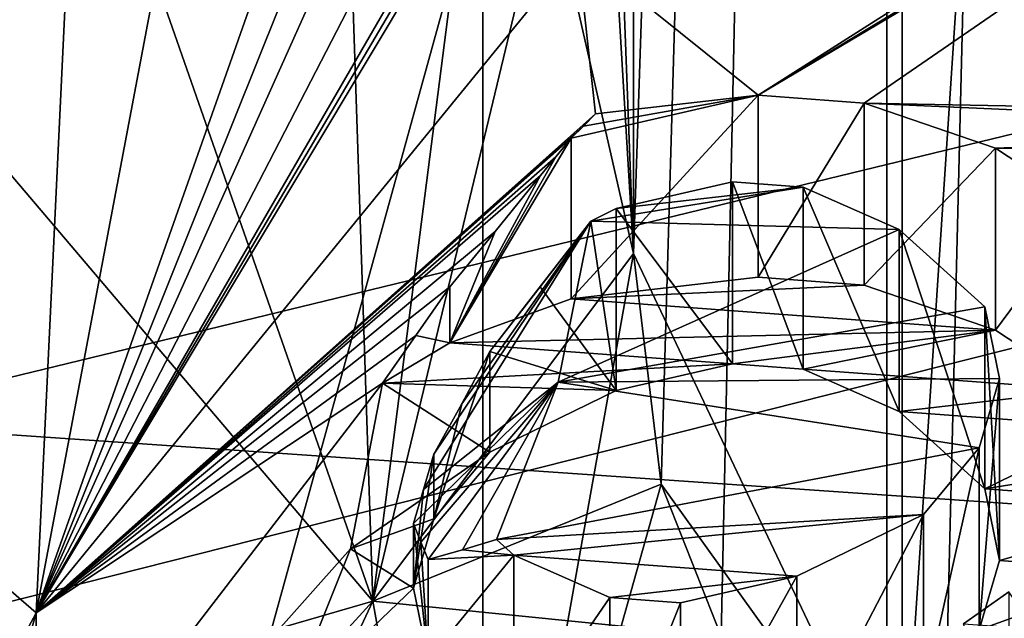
# Model space of a CAD drawing. Header units: millimetres. Extents: x -122 to 122, y -98 to 94.
# Tile 415 of 533: x 76.88 to 79.22, y -13.19 to -11.77. Entities that reach past the tile are written whole.
import ezdxf

# ---------------------------------------------------------------- set-up
doc = ezdxf.new("R2010")
doc.units = ezdxf.units.MM
doc.header["$LTSCALE"] = 26.699852
for name, color, linetype in [('1004', 7, 'CONTINUOUS'), ('1006', 7, 'CONTINUOUS'), ('1022', 7, 'CONTINUOUS'), ('1023', 7, 'CONTINUOUS'), ('1133', 7, 'CONTINUOUS'), ('1153', 7, 'CONTINUOUS'), ('1155', 7, 'CONTINUOUS'), ('1158', 7, 'CONTINUOUS'), ('1159', 7, 'CONTINUOUS'), ('1736', 7, 'CONTINUOUS'), ('1737', 7, 'CONTINUOUS'), ('189', 7, 'CONTINUOUS'), ('193', 7, 'CONTINUOUS'), ('196', 7, 'CONTINUOUS'), ('197', 7, 'CONTINUOUS'), ('198', 7, 'CONTINUOUS'), ('199', 7, 'CONTINUOUS'), ('206', 7, 'CONTINUOUS'), ('252', 7, 'CONTINUOUS'), ('253', 7, 'CONTINUOUS'), ('254', 7, 'CONTINUOUS'), ('255', 7, 'CONTINUOUS'), ('256', 7, 'CONTINUOUS'), ('257', 7, 'CONTINUOUS'), ('264', 7, 'CONTINUOUS'), ('281', 7, 'CONTINUOUS'), ('282', 7, 'CONTINUOUS'), ('283', 7, 'CONTINUOUS'), ('284', 7, 'CONTINUOUS'), ('285', 7, 'CONTINUOUS'), ('286', 7, 'CONTINUOUS'), ('287', 7, 'CONTINUOUS'), ('288', 7, 'CONTINUOUS'), ('289', 7, 'CONTINUOUS'), ('290', 7, 'CONTINUOUS'), ('291', 7, 'CONTINUOUS'), ('292', 7, 'CONTINUOUS'), ('293', 7, 'CONTINUOUS'), ('294', 7, 'CONTINUOUS'), ('295', 7, 'CONTINUOUS'), ('296', 7, 'CONTINUOUS'), ('4178', 7, 'CONTINUOUS'), ('4198', 7, 'CONTINUOUS'), ('4200', 7, 'CONTINUOUS'), ('4242', 7, 'CONTINUOUS'), ('4243', 7, 'CONTINUOUS'), ('4781', 7, 'CONTINUOUS'), ('4782', 7, 'CONTINUOUS'), ('4791', 7, 'CONTINUOUS'), ('4792', 7, 'CONTINUOUS'), ('4793', 7, 'CONTINUOUS'), ('4794', 7, 'CONTINUOUS'), ('5236', 7, 'CONTINUOUS'), ('5239', 7, 'CONTINUOUS'), ('967', 7, 'CONTINUOUS'), ('969', 7, 'CONTINUOUS')]:
    doc.layers.add(name, color=color, linetype=linetype)

msp = doc.modelspace()

# ---------------------------------------------------------------- linework, layer by layer
at = {"layer": '1004', "color": 250, "linetype": 'Continuous', "true_color": 0x323232}
for points in [[(78.9793, 0, -35.25), (78.9793, -17.625, -30.5274), (68.3207, 0, -35.25), (78.9793, 0, -35.25)], [(68.3207, 0, -35.25), (78.9793, -17.625, -30.5274), (68.3207, -17.625, -30.5274), (68.3207, 0, -35.25)]]:
    msp.add_3dface(points, dxfattribs=at)
at = {"layer": '1006', "color": 250, "linetype": 'Continuous', "true_color": 0x323232}
for points in [[(78.9793, -17.625, 30.5274), (78.9793, 0, 35.25), (68.3207, -17.625, 30.5274), (78.9793, -17.625, 30.5274)], [(68.3207, -17.625, 30.5274), (78.9793, 0, 35.25), (68.3207, 0, 35.25), (68.3207, -17.625, 30.5274)]]:
    msp.add_3dface(points, dxfattribs=at)
at = {"layer": '1022', "color": 250, "linetype": 'Continuous', "true_color": 0x323232}
for points in [[(78.9793, 0, 35.25), (78.9793, -17.625, 30.5274), (79.4123, 0, 35.5), (78.9793, 0, 35.25)], [(78.9793, -17.625, 30.5274), (79.4123, -17.75, 30.7439), (79.4123, 0, 35.5), (78.9793, -17.625, 30.5274)]]:
    msp.add_3dface(points, dxfattribs=at)
at = {"layer": '1023', "color": 250, "linetype": 'Continuous', "true_color": 0x323232}
for points in [[(78.9793, -17.625, -30.5274), (78.9793, 0, -35.25), (79.4123, -17.75, -30.7439), (78.9793, -17.625, -30.5274)], [(78.9793, 0, -35.25), (79.4123, 0, -35.5), (79.4123, -17.75, -30.7439), (78.9793, 0, -35.25)]]:
    msp.add_3dface(points, dxfattribs=at)
at = {"layer": '1133', "color": 250, "linetype": 'Continuous', "true_color": 0x323232}
for points in [[(103.1595, -13.7317, -39.9563), (103.1595, 4.0619, -42.0543), (36.8405, -13.7317, -39.9563), (103.1595, -13.7317, -39.9563)], [(36.8405, -13.7317, -39.9563), (103.1595, 4.0619, -42.0543), (36.8405, 4.0619, -42.0543), (36.8405, -13.7317, -39.9563)]]:
    msp.add_3dface(points, dxfattribs=at)
at = {"layer": '1153', "color": 250, "linetype": 'Continuous', "true_color": 0x323232}
for points in [[(78.3403, -12.3239, -49.9258), (78.2223, -9.2305, -49.2176), (78.3403, 7.2164, -50.9154), (78.3403, -12.3239, -49.9258)], [(78.2561, -10.921, -49.2668), (78.2223, -9.2305, -49.2176), (78.3403, -12.3239, -49.9258), (78.2561, -10.921, -49.2668)]]:
    msp.add_3dface(points, dxfattribs=at)
at = {"layer": '1155', "color": 250, "linetype": 'Continuous', "true_color": 0x323232}
for points in [[(78.3403, -12.3239, -49.9258), (78.3403, 7.2164, -50.9154), (78.9815, 6.8822, -52.2735), (78.3403, -12.3239, -49.9258)], [(78.3403, -12.3239, -49.9258), (78.9815, 6.8822, -52.2735), (78.9799, -13.6721, -50.9196), (78.3403, -12.3239, -49.9258)], [(78.9815, 6.8822, -52.2735), (80.3327, 6.8023, -52.8137), (78.9799, -13.6721, -50.9196), (78.9815, 6.8822, -52.2735)], [(80.3327, 6.8023, -52.8137), (80.3327, -14.0706, -51.3574), (78.9799, -13.6721, -50.9196), (80.3327, 6.8023, -52.8137)], [(78.3403, -12.3239, -49.9258), (78.9799, -13.6721, -50.9196), (78.406, -12.8725, -50.1615), (78.3403, -12.3239, -49.9258)], [(78.406, -12.8725, -50.1615), (78.9799, -13.6721, -50.9196), (78.5484, -13.2347, -50.4464), (78.406, -12.8725, -50.1615)]]:
    msp.add_3dface(points, dxfattribs=at)
at = {"layer": '1158', "color": 250, "linetype": 'Continuous', "true_color": 0x323232}
for points in [[(76.2638, -11.4382, -47.4953), (76.2299, -8.8939, -47.4232), (77.7189, -13.1509, -48.8688), (76.2638, -11.4382, -47.4953)], [(76.2299, -8.8939, -47.4232), (77.5811, -8.9908, -47.9396), (77.7189, -13.1509, -48.8688), (76.2299, -8.8939, -47.4232)], [(77.5811, -8.9908, -47.9396), (78.2223, -9.2305, -49.2176), (77.7189, -13.1509, -48.8688), (77.5811, -8.9908, -47.9396)], [(78.2223, -9.2305, -49.2176), (78.2561, -10.921, -49.2668), (77.7189, -13.1509, -48.8688), (78.2223, -9.2305, -49.2176)], [(78.2561, -10.921, -49.2668), (78.3403, -12.3239, -49.9258), (77.7189, -13.1509, -48.8688), (78.2561, -10.921, -49.2668)], [(76.3479, -13.5486, -48.4823), (76.2638, -11.4382, -47.4953), (77.7189, -13.1509, -48.8688), (76.3479, -13.5486, -48.4823)]]:
    msp.add_3dface(points, dxfattribs=at)
at = {"layer": '1159', "color": 250, "linetype": 'Continuous', "true_color": 0x323232}
for points in [[(77.7189, -13.1509, -48.8688), (78.3403, -12.3239, -49.9258), (77.9567, -14.4685, -50.0678), (77.7189, -13.1509, -48.8688)], [(78.3403, -12.3239, -49.9258), (78.406, -12.8725, -50.1615), (77.9567, -14.4685, -50.0678), (78.3403, -12.3239, -49.9258)], [(78.406, -12.8725, -50.1615), (78.5484, -13.2347, -50.4464), (77.9567, -14.4685, -50.0678), (78.406, -12.8725, -50.1615)], [(76.4794, -14.5089, -49.3619), (76.3479, -13.5486, -48.4823), (77.7189, -13.1509, -48.8688), (76.4794, -14.5089, -49.3619)], [(76.7642, -15.1961, -50.3204), (76.4794, -14.5089, -49.3619), (77.7189, -13.1509, -48.8688), (76.7642, -15.1961, -50.3204)], [(76.7642, -15.1961, -50.3204), (77.7189, -13.1509, -48.8688), (77.9567, -14.4685, -50.0678), (76.7642, -15.1961, -50.3204)]]:
    msp.add_3dface(points, dxfattribs=at)
at = {"layer": '1736', "color": 250, "linetype": 'Continuous', "true_color": 0x323232}
for points in [[(31.5, -4.939, -46.9912), (108.5, -23.625, -40.9197), (31.5, -23.625, -40.9197), (31.5, -4.939, -46.9912)], [(108.5, -4.939, -46.9912), (108.5, -23.625, -40.9197), (31.5, -4.939, -46.9912), (108.5, -4.939, -46.9912)]]:
    msp.add_3dface(points, dxfattribs=at)
at = {"layer": '1737', "color": 250, "linetype": 'Continuous', "true_color": 0x323232}
for points in [[(108.5, -5.148, -48.9802), (108.5, -24.625, -42.6518), (31.5, -5.148, -48.9802), (108.5, -5.148, -48.9802)], [(31.5, -5.148, -48.9802), (108.5, -24.625, -42.6518), (31.5, -24.625, -42.6518), (31.5, -5.148, -48.9802)]]:
    msp.add_3dface(points, dxfattribs=at)
at = {"layer": '189', "color": 7, "linetype": 'Continuous', "true_color": 0xf5f5f5}
for points in [[(78.6368, -11.9473, 77.7933), (78.8894, -11.9659, 77.8256), (80.6637, -10.7453, 75.7114), (78.6368, -11.9473, 77.7933)], [(80.3989, -10.8809, 75.9463), (78.6368, -11.9473, 77.7933), (80.6637, -10.7453, 75.7114), (80.3989, -10.8809, 75.9463)], [(78.8894, -11.9659, 77.8256), (82, -12.025, 77.9279), (80.6637, -10.7453, 75.7114), (78.8894, -11.9659, 77.8256)], [(80.1863, -10.963, 76.0885), (78.6368, -11.9473, 77.7933), (80.3989, -10.8809, 75.9463), (80.1863, -10.963, 76.0885)], [(78.2064, -11.6015, 77.1944), (78.6368, -11.9473, 77.7933), (80.1863, -10.963, 76.0885), (78.2064, -11.6015, 77.1944)], [(78.2497, -11.9919, 77.8706), (78.6368, -11.9473, 77.7933), (78.2064, -11.6015, 77.1944), (78.2497, -11.9919, 77.8706)], [(80.3329, -12.0305, 77.9374), (82, -12.025, 77.9279), (78.8894, -11.9659, 77.8256), (80.3329, -12.0305, 77.9374)], [(79.2018, -12.0733, 78.0115), (80.3329, -12.0305, 77.9374), (78.8894, -11.9659, 77.8256), (79.2018, -12.0733, 78.0115)], [(79.8875, -12.0818, 78.0263), (80.3329, -12.0305, 77.9374), (79.2018, -12.0733, 78.0115), (79.8875, -12.0818, 78.0263)], [(79.4178, -12.2156, 78.258), (79.8875, -12.0818, 78.0263), (79.2018, -12.0733, 78.0115), (79.4178, -12.2156, 78.258)], [(78.299, -12.2171, 78.2607), (78.2381, -12.2467, 78.3119), (78.7443, -12.1658, 78.1718), (78.299, -12.2171, 78.2607)], [(78.7443, -12.1658, 78.1718), (78.2381, -12.2467, 78.3119), (78.9725, -12.2669, 78.3469), (78.7443, -12.1658, 78.1718)], [(78.5759, -12.1534, 78.1502), (78.299, -12.2171, 78.2607), (78.7443, -12.1658, 78.1718), (78.5759, -12.1534, 78.1502)], [(78.9725, -12.2669, 78.3469), (78.2381, -12.2467, 78.3119), (78.1607, -12.6302, 78.9762), (78.9725, -12.2669, 78.3469)], [(79.1763, -12.4505, 78.6648), (78.9725, -12.2669, 78.3469), (78.1607, -12.6302, 78.9762), (79.1763, -12.4505, 78.6648)], [(79.2118, -12.6216, 78.9612), (79.1763, -12.4505, 78.6648), (78.1607, -12.6302, 78.9762), (79.2118, -12.6216, 78.9612)], [(78.0141, -13.0044, 79.6243), (79.163, -12.7864, 79.2467), (78.1607, -12.6302, 78.9762), (78.0141, -13.0044, 79.6243)], [(79.163, -12.7864, 79.2467), (79.2118, -12.6216, 78.9612), (78.1607, -12.6302, 78.9762), (79.163, -12.7864, 79.2467)], [(79.0301, -12.9451, 79.5215), (79.163, -12.7864, 79.2467), (78.0141, -13.0044, 79.6243), (79.0301, -12.9451, 79.5215)], [(78.0553, -13.0415, 79.6886), (79.0301, -12.9451, 79.5215), (78.0141, -13.0044, 79.6243), (78.0553, -13.0415, 79.6886)], [(78.7288, -13.0913, 79.7748), (79.0301, -12.9451, 79.5215), (78.0553, -13.0415, 79.6886), (78.7288, -13.0913, 79.7748)], [(78.2835, -13.1426, 79.8637), (78.7288, -13.0913, 79.7748), (78.0553, -13.0415, 79.6886), (78.2835, -13.1426, 79.8637)], [(78.4518, -13.1551, 79.8852), (78.7288, -13.0913, 79.7748), (78.2835, -13.1426, 79.8637), (78.4518, -13.1551, 79.8852)], [(79.2339, -13.1286, 79.8394), (79.1254, -13.2048, 79.9715), (79.2938, -13.2173, 79.993), (79.2339, -13.1286, 79.8394)]]:
    msp.add_3dface(points, dxfattribs=at)
at = {"layer": '193', "color": 7, "linetype": 'Continuous', "true_color": 0xf5f5f5}
for points in [[(76, -18.5635, 62.1529), (76, -6.8288, 68.9279), (78.9428, -7.9143, 70.2631), (76, -18.5635, 62.1529)], [(78.9428, -19.1771, 63.7605), (76, -18.5635, 62.1529), (78.9428, -7.9143, 70.2631), (78.9428, -19.1771, 63.7605)], [(82, -9.4891, 71.392), (78.9428, -19.1771, 63.7605), (78.9428, -7.9143, 70.2631), (82, -9.4891, 71.392)], [(82, -9.4891, 71.392), (82, -19.3673, 65.6888), (78.9428, -19.1771, 63.7605), (82, -9.4891, 71.392)]]:
    msp.add_3dface(points, dxfattribs=at)
at = {"layer": '196', "color": 7, "linetype": 'Continuous', "true_color": 0xf5f5f5}
for points in [[(76.9175, -13.179, 77.2616), (76.9175, -22.6056, 71.8191), (73.4587, -25.601, 77.0072), (76.9175, -13.179, 77.2616)], [(75.9907, -14.9083, 80.257), (76.9175, -13.179, 77.2616), (73.4587, -25.601, 77.0072), (75.9907, -14.9083, 80.257)]]:
    msp.add_3dface(points, dxfattribs=at)
at = {"layer": '197', "color": 7, "linetype": 'Continuous', "true_color": 0xf5f5f5}
for points in [[(76.9175, -22.6056, 71.8191), (76.9175, -13.179, 77.2616), (73.4587, -10.1836, 72.0735), (76.9175, -22.6056, 71.8191)], [(76.9175, -22.6056, 71.8191), (73.4587, -10.1836, 72.0735), (73.4587, -19.6103, 66.631), (76.9175, -22.6056, 71.8191)]]:
    msp.add_3dface(points, dxfattribs=at)
at = {"layer": '198', "color": 7, "linetype": 'Continuous', "true_color": 0xf5f5f5}
for points in [[(73.4587, -10.1836, 72.0735), (76.9175, -13.179, 77.2616), (77.0297, -10.8266, 74.8523), (73.4587, -10.1836, 72.0735)], [(77.0297, -10.8266, 74.8523), (76.9175, -13.179, 77.2616), (77.3006, -11.1576, 75.4255), (77.0297, -10.8266, 74.8523)], [(77.3006, -11.1576, 75.4255), (76.9175, -13.179, 77.2616), (77.5096, -11.5003, 76.0191), (77.3006, -11.1576, 75.4255)], [(78.2064, -11.6015, 77.1944), (78.0916, -11.2206, 76.5347), (76.9175, -13.179, 77.2616), (78.2064, -11.6015, 77.1944)], [(76.9175, -13.179, 77.2616), (78.0916, -11.2206, 76.5347), (78.0548, -11.2491, 76.5134), (76.9175, -13.179, 77.2616)], [(78.0179, -11.2776, 76.4921), (76.9175, -13.179, 77.2616), (78.0548, -11.2491, 76.5134), (78.0179, -11.2776, 76.4921)], [(77.855, -11.3648, 76.3549), (76.9175, -13.179, 77.2616), (78.0179, -11.2776, 76.4921), (77.855, -11.3648, 76.3549)], [(77.6935, -11.45, 76.2196), (76.9175, -13.179, 77.2616), (77.855, -11.3648, 76.3549), (77.6935, -11.45, 76.2196)], [(77.6013, -11.4757, 76.1188), (76.9175, -13.179, 77.2616), (77.6935, -11.45, 76.2196), (77.6013, -11.4757, 76.1188)], [(77.5096, -11.5003, 76.0191), (76.9175, -13.179, 77.2616), (77.6013, -11.4757, 76.1188), (77.5096, -11.5003, 76.0191)], [(78.2497, -11.9919, 77.8706), (78.2064, -11.6015, 77.1944), (76.9175, -13.179, 77.2616), (78.2497, -11.9919, 77.8706)], [(78.2497, -11.9919, 77.8706), (76.9175, -13.179, 77.2616), (78.2206, -12.0205, 77.8618), (78.2497, -11.9919, 77.8706)], [(78.2206, -12.0205, 77.8618), (76.9175, -13.179, 77.2616), (78.1915, -12.0491, 77.853), (78.2206, -12.0205, 77.8618)], [(78.1915, -12.0491, 77.853), (76.9175, -13.179, 77.2616), (78.1551, -12.0939, 77.8576), (78.1915, -12.0491, 77.853)], [(78.1551, -12.0939, 77.8576), (76.9175, -13.179, 77.2616), (78.1189, -12.1385, 77.8623), (78.1551, -12.0939, 77.8576)]]:
    msp.add_3dface(points, dxfattribs=at)
at = {"layer": '199', "color": 7, "linetype": 'Continuous', "true_color": 0xf5f5f5}
for points in [[(78.1189, -12.1385, 77.8623), (76.9175, -13.179, 77.2616), (78.0103, -12.2717, 77.8765), (78.1189, -12.1385, 77.8623)], [(78.1607, -12.6302, 78.9762), (78.2381, -12.2467, 78.3119), (77.8403, -12.8854, 78.7693), (78.1607, -12.6302, 78.9762)], [(77.8403, -12.8854, 78.7693), (78.2381, -12.2467, 78.3119), (77.8647, -12.8015, 78.6274), (77.8403, -12.8854, 78.7693)], [(77.8647, -12.8015, 78.6274), (78.2381, -12.2467, 78.3119), (77.9309, -12.6813, 78.5143), (77.8647, -12.8015, 78.6274)], [(77.9309, -12.6813, 78.5143), (78.2381, -12.2467, 78.3119), (77.9976, -12.5571, 78.4021), (77.9309, -12.6813, 78.5143)], [(77.9976, -12.5571, 78.4021), (78.2381, -12.2467, 78.3119), (78.1174, -12.4034, 78.3567), (77.9976, -12.5571, 78.4021)], [(78.0103, -12.2717, 77.8765), (76.9175, -13.179, 77.2616), (77.9024, -12.4033, 77.891), (78.0103, -12.2717, 77.8765)], [(77.9024, -12.4033, 77.891), (76.9175, -13.179, 77.2616), (77.822, -12.5187, 77.9353), (77.9024, -12.4033, 77.891)], [(76.9175, -13.179, 77.2616), (77.7421, -12.6324, 77.9799), (77.822, -12.5187, 77.9353), (76.9175, -13.179, 77.2616)], [(76.9175, -13.179, 77.2616), (75.9907, -14.9083, 80.257), (77.7421, -12.6324, 77.9799), (76.9175, -13.179, 77.2616)], [(77.7421, -12.6324, 77.9799), (75.9907, -14.9083, 80.257), (77.6661, -13.0266, 78.6628), (77.7421, -12.6324, 77.9799)], [(77.8336, -13.0104, 79.0843), (78.1607, -12.6302, 78.9762), (77.816, -12.9663, 78.9129), (77.8336, -13.0104, 79.0843)], [(77.816, -12.9663, 78.9129), (78.1607, -12.6302, 78.9762), (77.8403, -12.8854, 78.7693), (77.816, -12.9663, 78.9129)], [(77.8514, -13.0518, 79.2588), (78.1607, -12.6302, 78.9762), (77.8336, -13.0104, 79.0843), (77.8514, -13.0518, 79.2588)], [(77.9324, -13.029, 79.4403), (78.1607, -12.6302, 78.9762), (77.8514, -13.0518, 79.2588), (77.9324, -13.029, 79.4403)], [(78.0141, -13.0044, 79.6243), (78.1607, -12.6302, 78.9762), (77.9324, -13.029, 79.4403), (78.0141, -13.0044, 79.6243)], [(77.6661, -13.0266, 78.6628), (75.9907, -14.9083, 80.257), (77.512, -13.411, 79.3285), (77.6661, -13.0266, 78.6628)]]:
    msp.add_3dface(points, dxfattribs=at)
at = {"layer": '206', "color": 7, "linetype": 'Continuous', "true_color": 0xf5f5f5}
for points in [[(78.6368, -12.3803, 77.5433), (78.1915, -12.4316, 77.6322), (78.8894, -12.3989, 77.5756), (78.6368, -12.3803, 77.5433)], [(78.8894, -12.3989, 77.5756), (78.1915, -12.4316, 77.6322), (79.2018, -12.5063, 77.7615), (78.8894, -12.3989, 77.5756)], [(78.1915, -12.4316, 77.6322), (77.9024, -12.5366, 77.814), (79.2018, -12.5063, 77.7615), (78.1915, -12.4316, 77.6322)], [(77.9024, -12.5366, 77.814), (78.5759, -12.5864, 77.9002), (79.2018, -12.5063, 77.7615), (77.9024, -12.5366, 77.814)], [(78.5759, -12.5864, 77.9002), (78.7443, -12.5988, 77.9218), (79.2018, -12.5063, 77.7615), (78.5759, -12.5864, 77.9002)], [(79.2018, -12.5063, 77.7615), (78.7443, -12.5988, 77.9218), (79.4178, -12.6486, 78.008), (79.2018, -12.5063, 77.7615)], [(77.7421, -12.6324, 77.9799), (78.5759, -12.5864, 77.9002), (77.9024, -12.5366, 77.814), (77.7421, -12.6324, 77.9799)], [(78.5759, -12.5864, 77.9002), (77.7421, -12.6324, 77.9799), (78.299, -12.6501, 78.0107), (78.5759, -12.5864, 77.9002)], [(78.7443, -12.5988, 77.9218), (78.9725, -12.6999, 78.0969), (79.4178, -12.6486, 78.008), (78.7443, -12.5988, 77.9218)], [(77.7421, -12.6324, 77.9799), (77.6661, -13.0266, 78.6628), (77.9976, -12.7964, 78.2639), (77.7421, -12.6324, 77.9799)], [(78.299, -12.6501, 78.0107), (77.7421, -12.6324, 77.9799), (77.9976, -12.7964, 78.2639), (78.299, -12.6501, 78.0107)], [(79.4178, -12.6486, 78.008), (78.9725, -12.6999, 78.0969), (79.4776, -12.7373, 78.1616), (79.4178, -12.6486, 78.008)], [(78.9725, -12.6999, 78.0969), (79.1763, -12.8835, 78.4148), (79.4776, -12.7373, 78.1616), (78.9725, -12.6999, 78.0969)], [(79.1763, -12.8835, 78.4148), (79.8986, -12.7684, 78.2155), (79.4776, -12.7373, 78.1616), (79.1763, -12.8835, 78.4148)], [(79.6815, -12.9208, 78.4795), (79.8986, -12.7684, 78.2155), (79.1763, -12.8835, 78.4148), (79.6815, -12.9208, 78.4795)], [(77.6661, -13.0266, 78.6628), (77.8647, -12.955, 78.5387), (77.9976, -12.7964, 78.2639), (77.6661, -13.0266, 78.6628)], [(79.2118, -13.0546, 78.7112), (79.6815, -12.9208, 78.4795), (79.1763, -12.8835, 78.4148), (79.2118, -13.0546, 78.7112)], [(79.5485, -13.0795, 78.7543), (79.6815, -12.9208, 78.4795), (79.2118, -13.0546, 78.7112), (79.5485, -13.0795, 78.7543)], [(77.8647, -12.955, 78.5387), (77.6661, -13.0266, 78.6628), (77.816, -13.1199, 78.8243), (77.8647, -12.955, 78.5387)], [(77.6661, -13.0266, 78.6628), (77.512, -13.411, 79.3285), (77.816, -13.1199, 78.8243), (77.6661, -13.0266, 78.6628)], [(79.163, -13.2194, 78.9967), (79.5485, -13.0795, 78.7543), (79.2118, -13.0546, 78.7112), (79.163, -13.2194, 78.9967)], [(79.4998, -13.2443, 79.0399), (79.5485, -13.0795, 78.7543), (79.163, -13.2194, 78.9967), (79.4998, -13.2443, 79.0399)], [(77.816, -13.1199, 78.8243), (77.512, -13.411, 79.3285), (77.8514, -13.291, 79.1207), (77.816, -13.1199, 78.8243)]]:
    msp.add_3dface(points, dxfattribs=at)
at = {"layer": '252', "color": 7, "linetype": 'Continuous', "true_color": 0xf5f5f5}
for points in [[(79.4178, -12.2156, 78.258), (79.2018, -12.0733, 78.0115), (79.2018, -12.5063, 77.7615), (79.4178, -12.2156, 78.258)], [(79.4178, -12.2156, 78.258), (79.2018, -12.5063, 77.7615), (79.4178, -12.6486, 78.008), (79.4178, -12.2156, 78.258)]]:
    msp.add_3dface(points, dxfattribs=at)
at = {"layer": '253', "color": 7, "linetype": 'Continuous', "true_color": 0xf5f5f5}
for points in [[(79.2018, -12.0733, 78.0115), (78.8894, -11.9659, 77.8256), (78.8894, -12.3989, 77.5756), (79.2018, -12.0733, 78.0115)], [(79.2018, -12.0733, 78.0115), (78.8894, -12.3989, 77.5756), (79.2018, -12.5063, 77.7615), (79.2018, -12.0733, 78.0115)]]:
    msp.add_3dface(points, dxfattribs=at)
at = {"layer": '254', "color": 7, "linetype": 'Continuous', "true_color": 0xf5f5f5}
for points in [[(78.8894, -11.9659, 77.8256), (78.6368, -11.9473, 77.7933), (78.6368, -12.3803, 77.5433), (78.8894, -11.9659, 77.8256)], [(78.8894, -11.9659, 77.8256), (78.6368, -12.3803, 77.5433), (78.8894, -12.3989, 77.5756), (78.8894, -11.9659, 77.8256)]]:
    msp.add_3dface(points, dxfattribs=at)
at = {"layer": '255', "color": 7, "linetype": 'Continuous', "true_color": 0xf5f5f5}
for points in [[(78.6368, -11.9473, 77.7933), (78.2206, -12.0205, 77.8618), (78.1915, -12.0491, 77.853), (78.6368, -11.9473, 77.7933)], [(78.6368, -11.9473, 77.7933), (78.1915, -12.0491, 77.853), (78.1915, -12.4316, 77.6322), (78.6368, -11.9473, 77.7933)], [(78.6368, -11.9473, 77.7933), (78.1915, -12.4316, 77.6322), (78.6368, -12.3803, 77.5433), (78.6368, -11.9473, 77.7933)], [(78.6368, -11.9473, 77.7933), (78.2497, -11.9919, 77.8706), (78.2206, -12.0205, 77.8618), (78.6368, -11.9473, 77.7933)]]:
    msp.add_3dface(points, dxfattribs=at)
at = {"layer": '256', "color": 7, "linetype": 'Continuous', "true_color": 0xf5f5f5}
for points in [[(78.1915, -12.0491, 77.853), (78.1551, -12.0939, 77.8576), (77.9024, -12.5366, 77.814), (78.1915, -12.0491, 77.853)], [(78.1915, -12.0491, 77.853), (77.9024, -12.5366, 77.814), (78.1915, -12.4316, 77.6322), (78.1915, -12.0491, 77.853)], [(78.1551, -12.0939, 77.8576), (78.1189, -12.1385, 77.8623), (77.9024, -12.5366, 77.814), (78.1551, -12.0939, 77.8576)], [(78.1189, -12.1385, 77.8623), (78.0103, -12.2717, 77.8765), (77.9024, -12.5366, 77.814), (78.1189, -12.1385, 77.8623)], [(78.0103, -12.2717, 77.8765), (77.9024, -12.4033, 77.891), (77.9024, -12.5366, 77.814), (78.0103, -12.2717, 77.8765)]]:
    msp.add_3dface(points, dxfattribs=at)
at = {"layer": '257', "color": 7, "linetype": 'Continuous', "true_color": 0xf5f5f5}
for points in [[(77.9024, -12.4033, 77.891), (77.822, -12.5187, 77.9353), (77.9024, -12.5366, 77.814), (77.9024, -12.4033, 77.891)], [(77.822, -12.5187, 77.9353), (77.7421, -12.6324, 77.9799), (77.9024, -12.5366, 77.814), (77.822, -12.5187, 77.9353)]]:
    msp.add_3dface(points, dxfattribs=at)
at = {"layer": '264', "color": 7, "linetype": 'Continuous', "true_color": 0xf5f5f5}
msp.add_3dface([(79.1254, -13.2048, 79.9715), (79.2339, -13.1286, 79.8394), (79.2339, -13.5616, 79.5894), (79.1254, -13.2048, 79.9715)], dxfattribs=at)
at = {"layer": '281', "color": 7, "linetype": 'Continuous', "true_color": 0xf5f5f5}
for points in [[(77.9309, -12.6813, 78.5143), (77.9976, -12.5571, 78.4021), (77.8647, -12.955, 78.5387), (77.9309, -12.6813, 78.5143)], [(77.8647, -12.955, 78.5387), (77.9976, -12.5571, 78.4021), (77.9976, -12.7964, 78.2639), (77.8647, -12.955, 78.5387)], [(77.8647, -12.8015, 78.6274), (77.9309, -12.6813, 78.5143), (77.8647, -12.955, 78.5387), (77.8647, -12.8015, 78.6274)]]:
    msp.add_3dface(points, dxfattribs=at)
at = {"layer": '282', "color": 7, "linetype": 'Continuous', "true_color": 0xf5f5f5}
for points in [[(78.2381, -12.2467, 78.3119), (78.299, -12.2171, 78.2607), (78.299, -12.6501, 78.0107), (78.2381, -12.2467, 78.3119)], [(78.1174, -12.4034, 78.3567), (78.2381, -12.2467, 78.3119), (78.299, -12.6501, 78.0107), (78.1174, -12.4034, 78.3567)], [(77.9976, -12.5571, 78.4021), (78.1174, -12.4034, 78.3567), (78.299, -12.6501, 78.0107), (77.9976, -12.5571, 78.4021)], [(77.9976, -12.5571, 78.4021), (78.299, -12.6501, 78.0107), (77.9976, -12.7964, 78.2639), (77.9976, -12.5571, 78.4021)]]:
    msp.add_3dface(points, dxfattribs=at)
at = {"layer": '283', "color": 7, "linetype": 'Continuous', "true_color": 0xf5f5f5}
for points in [[(78.299, -12.2171, 78.2607), (78.5759, -12.1534, 78.1502), (78.5759, -12.5864, 77.9002), (78.299, -12.2171, 78.2607)], [(78.299, -12.2171, 78.2607), (78.5759, -12.5864, 77.9002), (78.299, -12.6501, 78.0107), (78.299, -12.2171, 78.2607)]]:
    msp.add_3dface(points, dxfattribs=at)
at = {"layer": '284', "color": 7, "linetype": 'Continuous', "true_color": 0xf5f5f5}
for points in [[(78.5759, -12.1534, 78.1502), (78.7443, -12.1658, 78.1718), (78.7443, -12.5988, 77.9218), (78.5759, -12.1534, 78.1502)], [(78.5759, -12.1534, 78.1502), (78.7443, -12.5988, 77.9218), (78.5759, -12.5864, 77.9002), (78.5759, -12.1534, 78.1502)]]:
    msp.add_3dface(points, dxfattribs=at)
at = {"layer": '285', "color": 7, "linetype": 'Continuous', "true_color": 0xf5f5f5}
for points in [[(78.7443, -12.1658, 78.1718), (78.9725, -12.2669, 78.3469), (78.9725, -12.6999, 78.0969), (78.7443, -12.1658, 78.1718)], [(78.7443, -12.1658, 78.1718), (78.9725, -12.6999, 78.0969), (78.7443, -12.5988, 77.9218), (78.7443, -12.1658, 78.1718)]]:
    msp.add_3dface(points, dxfattribs=at)
at = {"layer": '286', "color": 7, "linetype": 'Continuous', "true_color": 0xf5f5f5}
for points in [[(78.9725, -12.2669, 78.3469), (79.1763, -12.4505, 78.6648), (79.1763, -12.8835, 78.4148), (78.9725, -12.2669, 78.3469)], [(78.9725, -12.2669, 78.3469), (79.1763, -12.8835, 78.4148), (78.9725, -12.6999, 78.0969), (78.9725, -12.2669, 78.3469)]]:
    msp.add_3dface(points, dxfattribs=at)
at = {"layer": '287', "color": 7, "linetype": 'Continuous', "true_color": 0xf5f5f5}
for points in [[(79.1763, -12.4505, 78.6648), (79.2118, -12.6216, 78.9612), (79.2118, -13.0546, 78.7112), (79.1763, -12.4505, 78.6648)], [(79.1763, -12.4505, 78.6648), (79.2118, -13.0546, 78.7112), (79.1763, -12.8835, 78.4148), (79.1763, -12.4505, 78.6648)]]:
    msp.add_3dface(points, dxfattribs=at)
at = {"layer": '288', "color": 7, "linetype": 'Continuous', "true_color": 0xf5f5f5}
for points in [[(79.2118, -12.6216, 78.9612), (79.163, -12.7864, 79.2467), (79.163, -13.2194, 78.9967), (79.2118, -12.6216, 78.9612)], [(79.2118, -12.6216, 78.9612), (79.163, -13.2194, 78.9967), (79.2118, -13.0546, 78.7112), (79.2118, -12.6216, 78.9612)]]:
    msp.add_3dface(points, dxfattribs=at)
at = {"layer": '289', "color": 7, "linetype": 'Continuous', "true_color": 0xf5f5f5}
for points in [[(79.163, -12.7864, 79.2467), (79.0301, -12.9451, 79.5215), (79.0301, -13.3781, 79.2715), (79.163, -12.7864, 79.2467)], [(79.163, -12.7864, 79.2467), (79.0301, -13.3781, 79.2715), (79.163, -13.2194, 78.9967), (79.163, -12.7864, 79.2467)]]:
    msp.add_3dface(points, dxfattribs=at)
at = {"layer": '290', "color": 7, "linetype": 'Continuous', "true_color": 0xf5f5f5}
for points in [[(79.0301, -12.9451, 79.5215), (78.7288, -13.0913, 79.7748), (78.7288, -13.5243, 79.5248), (79.0301, -12.9451, 79.5215)], [(79.0301, -12.9451, 79.5215), (78.7288, -13.5243, 79.5248), (79.0301, -13.3781, 79.2715), (79.0301, -12.9451, 79.5215)]]:
    msp.add_3dface(points, dxfattribs=at)
at = {"layer": '291', "color": 7, "linetype": 'Continuous', "true_color": 0xf5f5f5}
for points in [[(78.7288, -13.0913, 79.7748), (78.4518, -13.1551, 79.8852), (78.4518, -13.5881, 79.6352), (78.7288, -13.0913, 79.7748)], [(78.7288, -13.0913, 79.7748), (78.4518, -13.5881, 79.6352), (78.7288, -13.5243, 79.5248), (78.7288, -13.0913, 79.7748)]]:
    msp.add_3dface(points, dxfattribs=at)
at = {"layer": '292', "color": 7, "linetype": 'Continuous', "true_color": 0xf5f5f5}
for points in [[(78.4518, -13.1551, 79.8852), (78.2835, -13.1426, 79.8637), (78.2835, -13.5756, 79.6137), (78.4518, -13.1551, 79.8852)], [(78.4518, -13.1551, 79.8852), (78.2835, -13.5756, 79.6137), (78.4518, -13.5881, 79.6352), (78.4518, -13.1551, 79.8852)]]:
    msp.add_3dface(points, dxfattribs=at)
at = {"layer": '293', "color": 7, "linetype": 'Continuous', "true_color": 0xf5f5f5}
for points in [[(78.2835, -13.1426, 79.8637), (78.0553, -13.0415, 79.6886), (78.0553, -13.4745, 79.4386), (78.2835, -13.1426, 79.8637)], [(78.2835, -13.1426, 79.8637), (78.0553, -13.4745, 79.4386), (78.2835, -13.5756, 79.6137), (78.2835, -13.1426, 79.8637)]]:
    msp.add_3dface(points, dxfattribs=at)
at = {"layer": '294', "color": 7, "linetype": 'Continuous', "true_color": 0xf5f5f5}
for points in [[(78.0553, -13.0415, 79.6886), (78.0141, -13.0044, 79.6243), (77.9324, -13.029, 79.4403), (78.0553, -13.0415, 79.6886)], [(78.0553, -13.0415, 79.6886), (77.9324, -13.029, 79.4403), (77.8514, -13.0518, 79.2588), (78.0553, -13.0415, 79.6886)], [(78.0553, -13.0415, 79.6886), (77.8514, -13.0518, 79.2588), (77.8514, -13.291, 79.1207), (78.0553, -13.0415, 79.6886)], [(78.0553, -13.0415, 79.6886), (77.8514, -13.291, 79.1207), (78.0553, -13.4745, 79.4386), (78.0553, -13.0415, 79.6886)]]:
    msp.add_3dface(points, dxfattribs=at)
at = {"layer": '295', "color": 7, "linetype": 'Continuous', "true_color": 0xf5f5f5}
for points in [[(77.8336, -13.0104, 79.0843), (77.816, -12.9663, 78.9129), (77.8514, -13.291, 79.1207), (77.8336, -13.0104, 79.0843)], [(77.816, -12.9663, 78.9129), (77.816, -13.1199, 78.8243), (77.8514, -13.291, 79.1207), (77.816, -12.9663, 78.9129)], [(77.8514, -13.0518, 79.2588), (77.8336, -13.0104, 79.0843), (77.8514, -13.291, 79.1207), (77.8514, -13.0518, 79.2588)]]:
    msp.add_3dface(points, dxfattribs=at)
at = {"layer": '296', "color": 7, "linetype": 'Continuous', "true_color": 0xf5f5f5}
for points in [[(77.8403, -12.8854, 78.7693), (77.8647, -12.8015, 78.6274), (77.816, -13.1199, 78.8243), (77.8403, -12.8854, 78.7693)], [(77.8647, -12.8015, 78.6274), (77.8647, -12.955, 78.5387), (77.816, -13.1199, 78.8243), (77.8647, -12.8015, 78.6274)], [(77.816, -12.9663, 78.9129), (77.8403, -12.8854, 78.7693), (77.816, -13.1199, 78.8243), (77.816, -12.9663, 78.9129)]]:
    msp.add_3dface(points, dxfattribs=at)
at = {"layer": '4178', "color": 250, "linetype": 'Continuous', "true_color": 0x323232}
for points in [[(103.1595, 4.0619, 42.0543), (103.1595, -13.7317, 39.9563), (36.8405, 4.0619, 42.0543), (103.1595, 4.0619, 42.0543)], [(36.8405, 4.0619, 42.0543), (103.1595, -13.7317, 39.9563), (36.8405, -13.7317, 39.9563), (36.8405, 4.0619, 42.0543)]]:
    msp.add_3dface(points, dxfattribs=at)
at = {"layer": '4198', "color": 250, "linetype": 'Continuous', "true_color": 0x323232}
msp.add_3dface([(78.2561, -10.921, 49.2668), (78.3403, -12.3239, 49.9258), (78.3403, 7.2164, 50.9154), (78.2561, -10.921, 49.2668)], dxfattribs=at)
at = {"layer": '4200', "color": 250, "linetype": 'Continuous', "true_color": 0x323232}
for points in [[(78.3403, 7.2164, 50.9154), (78.3403, -12.3239, 49.9258), (78.9815, 6.8822, 52.2735), (78.3403, 7.2164, 50.9154)], [(78.9815, 6.8822, 52.2735), (78.3403, -12.3239, 49.9258), (78.406, -12.8725, 50.1615), (78.9815, 6.8822, 52.2735)], [(78.5484, -13.2347, 50.4464), (78.9815, 6.8822, 52.2735), (78.406, -12.8725, 50.1615), (78.5484, -13.2347, 50.4464)], [(78.9799, -13.6721, 50.9196), (78.9815, 6.8822, 52.2735), (78.5484, -13.2347, 50.4464), (78.9799, -13.6721, 50.9196)], [(78.9799, -13.6721, 50.9196), (80.3327, 6.8023, 52.8137), (78.9815, 6.8822, 52.2735), (78.9799, -13.6721, 50.9196)], [(79.2933, -13.8509, 51.1153), (80.3327, 6.8023, 52.8137), (78.9799, -13.6721, 50.9196), (79.2933, -13.8509, 51.1153)]]:
    msp.add_3dface(points, dxfattribs=at)
at = {"layer": '4242', "color": 250, "linetype": 'Continuous', "true_color": 0x323232}
for points in [[(77.5811, -8.9908, 47.9396), (76.2299, -8.8939, 47.4232), (77.7189, -13.1509, 48.8688), (77.5811, -8.9908, 47.9396)], [(76.2299, -8.8939, 47.4232), (76.2638, -11.4382, 47.4953), (77.7189, -13.1509, 48.8688), (76.2299, -8.8939, 47.4232)], [(78.3403, -12.3239, 49.9258), (78.2561, -10.921, 49.2668), (77.5811, -8.9908, 47.9396), (78.3403, -12.3239, 49.9258)], [(78.3403, -12.3239, 49.9258), (77.5811, -8.9908, 47.9396), (77.7189, -13.1509, 48.8688), (78.3403, -12.3239, 49.9258)], [(76.2638, -11.4382, 47.4953), (76.3479, -13.5486, 48.4823), (77.7189, -13.1509, 48.8688), (76.2638, -11.4382, 47.4953)]]:
    msp.add_3dface(points, dxfattribs=at)
at = {"layer": '4243', "color": 250, "linetype": 'Continuous', "true_color": 0x323232}
for points in [[(78.406, -12.8725, 50.1615), (78.3403, -12.3239, 49.9258), (77.7189, -13.1509, 48.8688), (78.406, -12.8725, 50.1615)], [(78.5484, -13.2347, 50.4464), (78.406, -12.8725, 50.1615), (77.7189, -13.1509, 48.8688), (78.5484, -13.2347, 50.4464)], [(76.3479, -13.5486, 48.4823), (76.4794, -14.5089, 49.3619), (77.7189, -13.1509, 48.8688), (76.3479, -13.5486, 48.4823)], [(77.7189, -13.1509, 48.8688), (76.4794, -14.5089, 49.3619), (77.9567, -14.4685, 50.0678), (77.7189, -13.1509, 48.8688)], [(78.5484, -13.2347, 50.4464), (77.7189, -13.1509, 48.8688), (77.9567, -14.4685, 50.0678), (78.5484, -13.2347, 50.4464)]]:
    msp.add_3dface(points, dxfattribs=at)
at = {"layer": '4781', "color": 250, "linetype": 'Continuous', "true_color": 0x323232}
for points in [[(31.5, -23.625, 40.9197), (108.5, -4.939, 46.9912), (31.5, -4.939, 46.9912), (31.5, -23.625, 40.9197)], [(108.5, -23.625, 40.9197), (108.5, -4.939, 46.9912), (31.5, -23.625, 40.9197), (108.5, -23.625, 40.9197)]]:
    msp.add_3dface(points, dxfattribs=at)
at = {"layer": '4782', "color": 250, "linetype": 'Continuous', "true_color": 0x323232}
for points in [[(108.5, -24.625, 42.6518), (108.5, -5.148, 48.9802), (31.5, -24.625, 42.6518), (108.5, -24.625, 42.6518)], [(31.5, -24.625, 42.6518), (108.5, -5.148, 48.9802), (31.5, -5.148, 48.9802), (31.5, -24.625, 42.6518)]]:
    msp.add_3dface(points, dxfattribs=at)
at = {"layer": '4791', "color": 150, "linetype": 'Continuous', "true_color": 0x378cff}
for points in [[(22, -28.0584, -35.181), (22, -10.0141, -43.8712), (122, -28.0584, -35.181), (22, -28.0584, -35.181)], [(22, -10.0141, -43.8712), (122, -10.0141, -43.8712), (122, -28.0584, -35.181), (22, -10.0141, -43.8712)]]:
    msp.add_3dface(points, dxfattribs=at)
at = {"layer": '4792', "color": 150, "linetype": 'Continuous', "true_color": 0x378cff}
for points in [[(22, -10.0141, 43.8712), (22, -28.0584, 35.181), (122, -10.0141, 43.8712), (22, -10.0141, 43.8712)], [(22, -28.0584, 35.181), (122, -28.0584, 35.181), (122, -10.0141, 43.8712), (22, -28.0584, 35.181)]]:
    msp.add_3dface(points, dxfattribs=at)
at = {"layer": '4793', "color": 150, "linetype": 'Continuous', "true_color": 0x378cff}
for points in [[(22, -19.854, 34.3853), (22, -10.2783, 38.3524), (122, -19.854, 34.3853), (22, -19.854, 34.3853)], [(22, -10.2783, 38.3524), (122, -10.2783, 38.3524), (122, -19.854, 34.3853), (22, -10.2783, 38.3524)]]:
    msp.add_3dface(points, dxfattribs=at)
at = {"layer": '4794', "color": 150, "linetype": 'Continuous', "true_color": 0x378cff}
for points in [[(22, -10.2783, -38.3524), (22, -19.854, -34.3853), (122, -10.2783, -38.3524), (22, -10.2783, -38.3524)], [(22, -19.854, -34.3853), (122, -19.854, -34.3853), (122, -10.2783, -38.3524), (22, -19.854, -34.3853)]]:
    msp.add_3dface(points, dxfattribs=at)
at = {"layer": '5236', "color": 7, "linetype": 'Continuous', "true_color": 0xf5f5f5}
for points in [[(77.981, 20.758, 96.8551), (73.9905, -24.6339, 62.6671), (73.9905, 24.2139, 90.8694), (77.981, 20.758, 96.8551)], [(77.981, -28.0897, 68.6529), (73.9905, -24.6339, 62.6671), (77.981, 20.758, 96.8551), (77.981, -28.0897, 68.6529)]]:
    msp.add_3dface(points, dxfattribs=at)
at = {"layer": '5239', "color": 7, "linetype": 'Continuous', "true_color": 0xf5f5f5}
for points in [[(77.981, -28.0897, 68.6529), (77.981, 20.758, 96.8551), (73.9905, 17.3021, 102.8409), (77.981, -28.0897, 68.6529)], [(73.9905, -31.5456, 74.6386), (77.981, -28.0897, 68.6529), (73.9905, 17.3021, 102.8409), (73.9905, -31.5456, 74.6386)]]:
    msp.add_3dface(points, dxfattribs=at)
at = {"layer": '967', "color": 250, "linetype": 'Continuous', "true_color": 0x323232}
for points in [[(107.5, -14.875, -25.7643), (107.5, 0, -29.75), (-107.5, -14.875, -25.7643), (107.5, -14.875, -25.7643)], [(-107.5, -14.875, -25.7643), (107.5, 0, -29.75), (-107.5, 0, -29.75), (-107.5, -14.875, -25.7643)]]:
    msp.add_3dface(points, dxfattribs=at)
at = {"layer": '969', "color": 250, "linetype": 'Continuous', "true_color": 0x323232}
for points in [[(107.5, 0, 29.75), (107.5, -14.875, 25.7643), (-107.5, 0, 29.75), (107.5, 0, 29.75)], [(-107.5, 0, 29.75), (107.5, -14.875, 25.7643), (-107.5, -14.875, 25.7643), (-107.5, 0, 29.75)]]:
    msp.add_3dface(points, dxfattribs=at)

doc.saveas('drawing.dxf')
